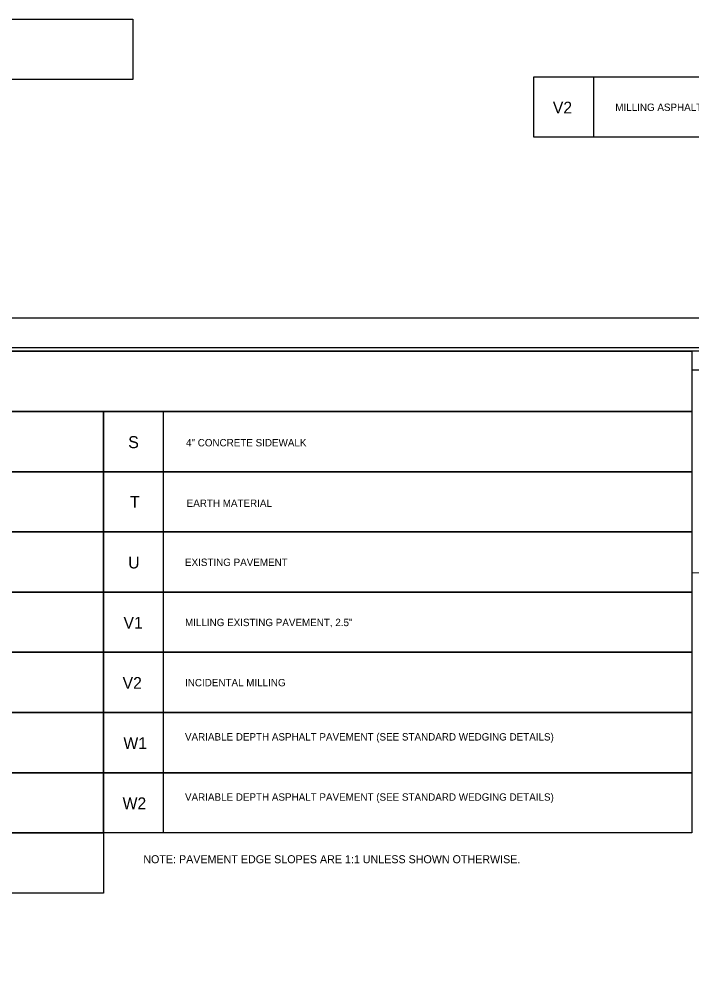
# Model space of a CAD drawing. Extents: x 2320980 to 2456309, y 595047 to 606177.
# Drawn here: x 2455910.9 to 2456002.1, y 597527.3 to 597658.1 of the extents above; entities that cross this region are included whole.
import ezdxf

# ---------------------------------------------------------------- set-up
doc = ezdxf.new("R2010")
doc.units = 0
for name, color, linetype in [('Prop Pavement Schedule Description CELL', 7, 'Continuous'), ('Sheet Plan CELL', 7, 'Continuous'), ('Sheet Plot Border Inside CELL', 7, 'Continuous'), ('Sheet Plot Border Outside CELL', 7, 'Continuous')]:
    doc.layers.add(name, color=color, linetype=linetype)

msp = doc.modelspace()

# ---------------------------------------------------------------- linework, layer by layer
at = {"layer": 'Prop Pavement Schedule Description CELL'}
msp.add_line((2455922.29, 597547.79), (2455922.29, 597547.79), dxfattribs=at)
for points in [[(2455854.66, 597649.94), (2455846.49, 597649.94), (2455846.49, 597658.1), (2455926.29, 597658.1), (2455926.29, 597649.94), (2455854.66, 597649.94), (2455854.66, 597658.1)], [(2455988.82, 597642.12), (2455980.66, 597642.12), (2455980.66, 597650.28), (2456060.46, 597650.28), (2456060.46, 597642.12), (2455988.82, 597642.12), (2455988.82, 597650.28)], [(2455850.65, 597596.76), (2455842.49, 597596.76), (2455842.49, 597604.92), (2455922.29, 597604.92), (2455922.29, 597596.76), (2455850.65, 597596.76), (2455850.65, 597604.92)], [(2455930.45, 597596.76), (2455922.29, 597596.76), (2455922.29, 597604.92), (2456002.1, 597604.92), (2456002.1, 597596.76), (2455930.45, 597596.76), (2455930.45, 597604.92)], [(2455850.65, 597588.6), (2455842.49, 597588.6), (2455842.49, 597596.76), (2455922.29, 597596.76), (2455922.29, 597588.6), (2455850.65, 597588.6), (2455850.65, 597596.76)], [(2455930.45, 597588.6), (2455922.29, 597588.6), (2455922.29, 597596.76), (2456002.09, 597596.76), (2456002.09, 597588.6), (2455930.45, 597588.6), (2455930.45, 597596.76)], [(2455850.65, 597580.43), (2455842.49, 597580.43), (2455842.49, 597588.6), (2455922.29, 597588.6), (2455922.29, 597580.43), (2455850.65, 597580.43), (2455850.65, 597588.6)], [(2455930.45, 597580.43), (2455922.29, 597580.43), (2455922.29, 597588.6), (2456002.09, 597588.6), (2456002.09, 597580.43), (2455930.45, 597580.43), (2455930.45, 597588.6)], [(2455850.65, 597572.27), (2455842.49, 597572.27), (2455842.49, 597580.43), (2455922.29, 597580.43), (2455922.29, 597572.27), (2455850.65, 597572.27), (2455850.65, 597580.43)], [(2455930.46, 597572.27), (2455922.3, 597572.27), (2455922.3, 597580.43), (2456002.1, 597580.43), (2456002.1, 597572.27), (2455930.46, 597572.27), (2455930.46, 597580.43)], [(2455850.65, 597564.11), (2455842.49, 597564.11), (2455842.49, 597572.27), (2455922.29, 597572.27), (2455922.29, 597564.11), (2455850.65, 597564.11), (2455850.65, 597572.27)], [(2455930.46, 597564.11), (2455922.3, 597564.11), (2455922.3, 597572.27), (2456002.1, 597572.27), (2456002.1, 597564.11), (2455930.46, 597564.11), (2455930.46, 597572.27)], [(2455850.65, 597555.95), (2455842.49, 597555.95), (2455842.49, 597564.11), (2455922.29, 597564.11), (2455922.29, 597555.95), (2455850.65, 597555.95), (2455850.65, 597564.11)], [(2455930.45, 597555.95), (2455922.29, 597555.95), (2455922.29, 597564.11), (2456002.09, 597564.11), (2456002.09, 597555.95), (2455930.45, 597555.95), (2455930.45, 597564.11)], [(2455850.65, 597547.79), (2455842.49, 597547.79), (2455842.49, 597555.95), (2455922.29, 597555.95), (2455922.29, 597547.79), (2455850.65, 597547.79), (2455850.65, 597555.95)], [(2455930.45, 597547.79), (2455922.29, 597547.79), (2455922.29, 597555.95), (2456002.09, 597555.95), (2456002.09, 597547.79), (2455930.45, 597547.79), (2455930.45, 597555.95)], [(2455850.65, 597539.63), (2455842.49, 597539.63), (2455842.49, 597547.79), (2455922.29, 597547.79), (2455922.29, 597539.63), (2455850.65, 597539.63), (2455850.65, 597547.79)]]:
    msp.add_lwpolyline(points, dxfattribs=at)
msp.add_lwpolyline([(2455762.69, 597613.08), (2456002.1, 597613.08), (2456002.1, 597604.92), (2455762.69, 597604.92)], close=True, dxfattribs=at)
at = {"layer": 'Sheet Plan CELL'}
msp.add_line((2456002.09, 597610.57), (2456042.1, 597610.57), dxfattribs=at)
for points in [[(2456042.11, 597613.08), (2455742.1, 597613.08), (2455742.1, 597403.08), (2456042.11, 597403.08)], [(2455742.1, 597403.08), (2455742.1, 597613.07), (2456002.1, 597613.08), (2456002.1, 597583.07), (2456042.11, 597583.06), (2456042.11, 597403.08)]]:
    msp.add_lwpolyline(points, close=True, dxfattribs=at)
at = {"layer": 'Sheet Plot Border Inside CELL'}
msp.add_lwpolyline([(2455711.41, 597402.57), (2456044.6, 597402.58), (2456044.61, 597613.57), (2455711.41, 597613.57)], close=True, dxfattribs=at)
at = {"layer": 'Sheet Plot Border Outside CELL'}
msp.add_lwpolyline([(2455708.81, 597398.57), (2456045.51, 597398.57), (2456045.51, 597617.57), (2455708.81, 597617.57)], close=True, dxfattribs=at)

# ---------------------------------------------------------------- texts
at = {"layer": 'Prop Pavement Schedule Description CELL'}
for s, height, p in [('V2', 1.596, (2455983.26, 597645.33)), ('MILLING ASPHALT PAVEMENT, 0-1.5"', 0.9975, (2455991.73, 597645.67)), ('S', 1.63, (2455925.65, 597599.95)), ('4" CONCRETE SIDEWALK', 0.9975, (2455933.5, 597600.19)), ('T', 1.6, (2455925.91, 597591.86)), ('EARTH MATERIAL', 0.9975, (2455933.59, 597591.99)), ('U', 1.6, (2455925.65, 597583.64)), ('EXISTING PAVEMENT', 0.9975, (2455933.36, 597583.98)), ('V1', 1.596, (2455925.02, 597575.48)), ('MILLING EXISTING PAVEMENT, 2.5"', 0.9975, (2455933.37, 597575.82)), ('V2', 1.596, (2455924.9, 597567.32)), ('INCIDENTAL MILLING', 0.9975, (2455933.37, 597567.66)), ('VARIABLE DEPTH ASPHALT PAVEMENT (SEE STANDARD WEDGING DETAILS)', 0.9975, (2455933.36, 597560.31)), ('W1', 1.596, (2455925.01, 597559.16)), ('W2', 1.596, (2455924.9, 597551)), ('VARIABLE DEPTH ASPHALT PAVEMENT (SEE STANDARD WEDGING DETAILS)', 0.9975, (2455933.36, 597552.15)), ('NOTE: PAVEMENT EDGE SLOPES ARE 1:1 UNLESS SHOWN OTHERWISE.', 1.0856, (2455927.71, 597543.67))]:
    msp.add_text(s, height=height, dxfattribs=at).set_placement(p)

doc.saveas('drawing.dxf')
